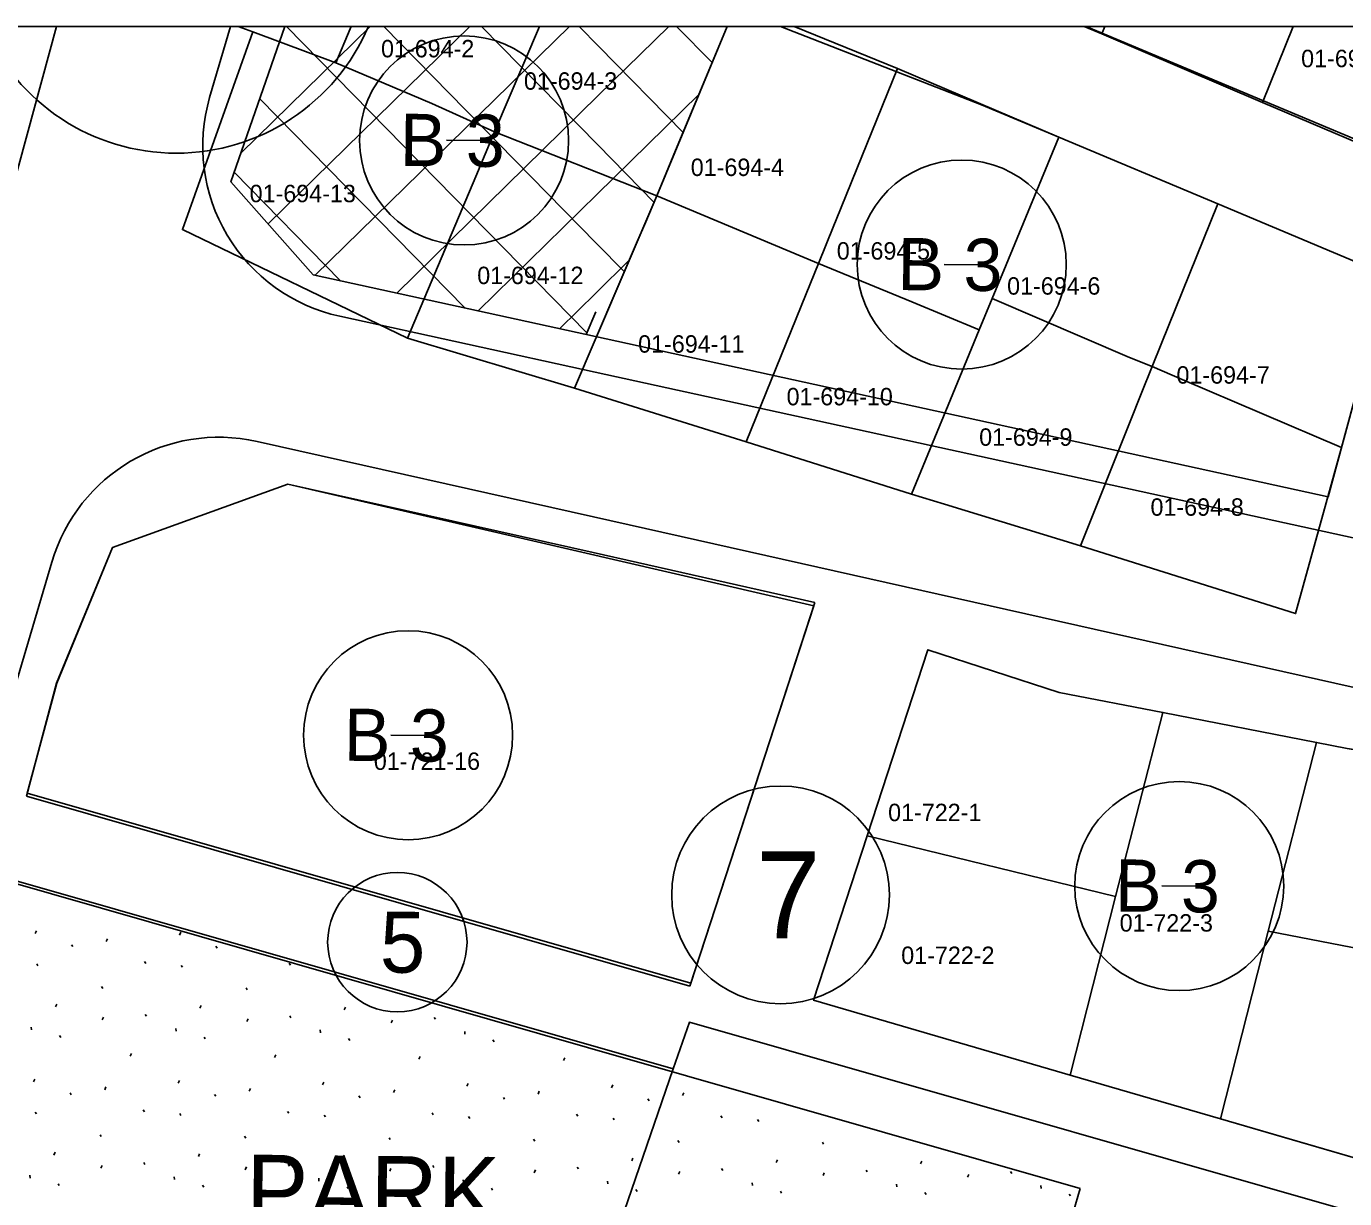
# Model space of a CAD drawing. Extents: x 413946 to 415528, y 4453939 to 4454944.
# Drawn here: x 414848.2 to 414923.9, y 4454876.7 to 4454944 of the extents above; entities that cross this region are included whole.
import ezdxf

# ---------------------------------------------------------------- set-up
doc = ezdxf.new("R2010")
doc.units = 0
for name, color, linetype in [('0_KADASTRO', 7, 'Continuous'), ('0_ÇERÇEVE', 7, 'Continuous'), ('Level 27', 7, 'Continuous'), ('Level 28', 7, 'Continuous'), ('Level 29', 7, 'Continuous'), ('Level 32', 7, 'Continuous'), ('Level 34', 7, 'Continuous'), ('Level 41', 7, 'Continuous'), ('Level 57', 7, 'Continuous'), ('Level 58', 7, 'Continuous'), ('Level 62', 7, 'Continuous')]:
    doc.layers.add(name, color=color, linetype=linetype)

msp = doc.modelspace()

# ---------------------------------------------------------------- linework, layer by layer
at = {"layer": '0_KADASTRO'}
for points in [[(414860.364, 4454943.957), (414866.847, 4454943.957)], [(414866.847, 4454943.957), (414866.79, 4454943.82), (414865.97, 4454941.86), (414861.203, 4454943.643), (414860.364, 4454943.957)], [(414877.673, 4454943.957), (414875.09, 4454937.91), (414871.48, 4454939.52), (414865.97, 4454941.86), (414866.79, 4454943.82), (414866.847, 4454943.957)], [(414866.847, 4454943.957), (414877.673, 4454943.957)], [(414888.433, 4454943.957), (414885.34, 4454936.5), (414884.4, 4454934.22), (414875.09, 4454937.91), (414877.673, 4454943.957)], [(414877.673, 4454943.957), (414888.433, 4454943.957)], [(414892.279, 4454943.957), (414898.22, 4454941.53), (414894.703, 4454932.849), (414894.57, 4454932.52), (414893.69, 4454930.35), (414884.4, 4454934.22), (414885.34, 4454936.5), (414888.433, 4454943.957)], [(414888.433, 4454943.957), (414892.279, 4454943.957)], [(414908.941, 4454943.957), (414910.12, 4454943.957)], [(414910.12, 4454943.957), (414909.95, 4454943.53), (414908.941, 4454943.957)], [(414920.933, 4454943.957), (414919.16, 4454939.59), (414909.95, 4454943.53), (414910.12, 4454943.957)], [(414910.12, 4454943.957), (414920.933, 4454943.957)], [(414930.592, 4454943.957), (414928.18, 4454935.75), (414919.16, 4454939.59), (414920.933, 4454943.957)], [(414920.933, 4454943.957), (414930.592, 4454943.957)]]:
    msp.add_lwpolyline(points, dxfattribs=at)
for points in [[(414861.203, 4454943.643), (414865.97, 4454941.86), (414871.48, 4454939.52), (414875.09, 4454937.91), (414874.01, 4454935.33), (414870.09, 4454926.06), (414857.163, 4454932.29)], [(414893.69, 4454930.35), (414894.57, 4454932.52), (414894.703, 4454932.849), (414898.22, 4454941.53), (414907.48, 4454937.59), (414904.45, 4454930.265), (414903.65, 4454928.33), (414902.9, 4454926.53), (414899.03, 4454928.14)], [(414870.09, 4454926.06), (414874.01, 4454935.33), (414875.09, 4454937.91), (414884.4, 4454934.22), (414883.71, 4454932.61), (414883.299, 4454931.65), (414879.68, 4454923.19)], [(414903.65, 4454928.33), (414904.45, 4454930.265), (414907.48, 4454937.59), (414916.6, 4454933.76), (414913.36, 4454925.72), (414912.83, 4454924.43), (414911.54, 4454924.95)], [(414879.68, 4454923.19), (414883.299, 4454931.65), (414883.71, 4454932.61), (414884.4, 4454934.22), (414893.69, 4454930.35), (414892.98, 4454928.61), (414889.52, 4454920.11)], [(414912.83, 4454924.43), (414913.36, 4454925.72), (414916.6, 4454933.76), (414926.39, 4454929.66), (414923.71, 4454919.79), (414914.56, 4454923.69)], [(414889.52, 4454920.11), (414892.98, 4454928.61), (414893.69, 4454930.35), (414899.03, 4454928.14), (414902.9, 4454926.53), (414902.47, 4454925.47), (414899.02, 4454917.11)], [(414899.02, 4454917.11), (414902.47, 4454925.47), (414902.9, 4454926.53), (414903.65, 4454928.33), (414911.54, 4454924.95), (414912.83, 4454924.43), (414912.2, 4454922.86), (414911.57, 4454921.27), (414908.72, 4454914.14), (414900.92, 4454916.53)], [(414908.72, 4454914.14), (414911.57, 4454921.27), (414912.2, 4454922.86), (414912.83, 4454924.43), (414914.56, 4454923.69), (414923.71, 4454919.79), (414921.07, 4454910.25)], [(414848.25, 4454899.93), (414849.95, 4454906.25), (414853.15, 4454914.04), (414863.21, 4454917.68), (414893.41, 4454910.7), (414886.35, 4454889.02)], [(414896.47, 4454897.48), (414899.95, 4454908.17), (414907.5, 4454905.71), (414913.45, 4454904.57), (414910.74, 4454894)], [(414908.13, 4454883.75), (414910.74, 4454894), (414913.45, 4454904.57), (414922.27, 4454902.85), (414919.5, 4454892.01), (414916.76, 4454881.24)], [(414919.5, 4454892.01), (414922.27, 4454902.85), (414924.03, 4454902.51), (414925.17, 4454902.321), (414936.11, 4454900.51), (414934.56, 4454891.58), (414934.14, 4454889.18), (414922.56, 4454891.42)], [(414896.47, 4454897.48), (414910.74, 4454894), (414908.13, 4454883.75), (414893.4, 4454888.05)], [(414878.196, 4454863.324), (414885.347, 4454884.107), (414846.96, 4454895.1), (414841.34, 4454874.1)], [(414916.76, 4454881.24), (414919.5, 4454892.01), (414922.56, 4454891.42), (414934.14, 4454889.18), (414933.87, 4454887.63), (414931.15, 4454877.05), (414919.83, 4454880.35)], [(414877.5, 4454861.3), (414878.196, 4454863.324), (414885.347, 4454884.107), (414886.27, 4454886.79), (414930.26, 4454874.19), (414929.38, 4454871.37), (414926.98, 4454862.597), (414925.935, 4454858.778), (414923.55, 4454850.06), (414922.44, 4454848.41)]]:
    msp.add_lwpolyline(points, close=True, dxfattribs=at)
at = {"layer": '0_ÇERÇEVE'}
msp.add_lwpolyline([(413945.566, 4454943.957), (415494.137, 4454943.957), (415494.137, 4453939.478), (413945.566, 4453939.478)], close=True, dxfattribs=at)
at = {"layer": 'Level 27'}
for points in [[(414928.228, 4454935.914), (414909.051, 4454943.957)], [(414903.047, 4454939.451), (414907.48, 4454937.59), (414916.6, 4454933.76), (414926.39, 4454929.66), (414922.938, 4454916.947)], [(414893.4, 4454888.05), (414896.47, 4454897.48), (414899.95, 4454908.17)], [(414899.95, 4454908.17), (414907.5, 4454905.71), (414913.45, 4454904.57), (414922.27, 4454902.85), (414924.03, 4454902.51), (414936.11, 4454900.51), (414934.56, 4454891.58), (414934.14, 4454889.18), (414933.87, 4454887.63), (414931.15, 4454877.05)], [(414931.15, 4454877.05), (414916.76, 4454881.24), (414908.13, 4454883.75), (414893.4, 4454888.05)]]:
    msp.add_lwpolyline(points, dxfattribs=at)
at = {"layer": 'Level 28'}
for p, q in [((414880.483, 4454890.528), (414848.213, 4454899.772)), ((414846.92, 4454894.941), (414880.424, 4454885.344)), ((414886.303, 4454888.861), (414880.483, 4454890.528)), ((414880.424, 4454885.344), (414880.424, 4454885.344)), ((414880.424, 4454885.344), (414880.424, 4454885.344)), ((414880.424, 4454885.344), (414908.708, 4454877.242)), ((414908.708, 4454877.242), (414902.49, 4454856.223))]:
    msp.add_line(p, q, dxfattribs=at)
at = {"layer": 'Level 29'}
for p, q in [((414880.884, 4454926.148), (414864.665, 4454929.696)), ((414922.938, 4454916.947), (414880.884, 4454926.148))]:
    msp.add_line(p, q, dxfattribs=at)
for points in [[(414864.665, 4454929.696), (414859.95, 4454935.035), (414863.046, 4454943.957)], [(414891.504, 4454943.957), (414903.047, 4454939.451)], [(414848.213, 4454899.772), (414849.945, 4454906.245), (414853.145, 4454914.043), (414863.212, 4454917.68)], [(414863.212, 4454917.68), (414880.745, 4454913.747)], [(414880.745, 4454913.747), (414880.745, 4454913.747)], [(414880.745, 4454913.747), (414880.745, 4454913.747)], [(414880.745, 4454913.747), (414893.474, 4454910.891)], [(414893.474, 4454910.891), (414889.814, 4454899.647), (414886.303, 4454888.861)]]:
    msp.add_lwpolyline(points, dxfattribs=at)
at = {"layer": 'Level 32'}
for p, q in [((414874.335, 4454937.398), (414872.335, 4454937.418)), ((414902.903, 4454930.271), (414900.903, 4454930.292)), ((414871.122, 4454903.251), (414869.122, 4454903.272)), ((414915.391, 4454894.593), (414913.391, 4454894.614))]:
    msp.add_line(p, q, dxfattribs=at)
for centre in [(414873.335, 4454937.408), (414901.903, 4454930.282), (414870.122, 4454903.262), (414914.391, 4454894.604)]:
    msp.add_circle(centre, 6, dxfattribs=at)
at = {"layer": 'Level 34'}
for p, q in [((414860.522, 4454936.682), (414867.947, 4454943.957)), ((414862.087, 4454932.615), (414873.662, 4454943.957)), ((414880.379, 4454926.359), (414863.137, 4454943.957)), ((414864.794, 4454929.668), (414879.379, 4454943.957)), ((414880.945, 4454931.497), (414868.737, 4454943.957)), ((414881.008, 4454937.148), (414874.337, 4454943.957)), ((414881.072, 4454942.797), (414879.936, 4454943.957)), ((414881.04, 4454939.985), (414885.094, 4454943.957)), ((414887.572, 4454941.878), (414885.536, 4454943.957)), ((414885.908, 4454937.861), (414881.072, 4454942.797)), ((414873.376, 4454927.79), (414861.605, 4454939.804)), ((414869.466, 4454928.646), (414881.04, 4454939.985)), ((414880.976, 4454934.323), (414886.81, 4454940.038)), ((414884.241, 4454933.848), (414881.008, 4454937.148)), ((414866.248, 4454929.35), (414860.14, 4454935.584)), ((414874.138, 4454927.624), (414880.976, 4454934.323)), ((414880.976, 4454934.323), (414880.976, 4454934.323)), ((414880.976, 4454934.323), (414880.976, 4454934.323)), ((414880.976, 4454934.323), (414880.976, 4454934.323)), ((414880.976, 4454934.323), (414880.976, 4454934.323)), ((414880.945, 4454931.497), (414880.945, 4454931.497)), ((414880.945, 4454931.497), (414880.945, 4454931.497)), ((414880.945, 4454931.497), (414880.945, 4454931.497)), ((414882.539, 4454929.87), (414880.945, 4454931.497)), ((414880.913, 4454928.66), (414882.821, 4454930.53)), ((414878.811, 4454926.601), (414880.913, 4454928.66)), ((414880.913, 4454928.66), (414880.913, 4454928.66)), ((414880.913, 4454928.66), (414880.913, 4454928.66)), ((414880.913, 4454928.66), (414880.913, 4454928.66))]:
    msp.add_line(p, q, dxfattribs=at)
at = {"layer": 'Level 41'}
for p, q in [((414848.711, 4454891.874), (414848.783, 4454892.034)), ((414857.004, 4454891.789), (414857.076, 4454891.949)), ((414850.8, 4454891.237), (414850.87, 4454891.13)), ((414852.79, 4454891.425), (414852.863, 4454891.584)), ((414859.093, 4454891.152), (414859.163, 4454891.045)), ((414854.998, 4454890.265), (414855.068, 4454890.157)), ((414848.803, 4454890.136), (414848.873, 4454890.029)), ((414857.095, 4454890.051), (414857.165, 4454889.944)), ((414863.291, 4454890.18), (414863.361, 4454890.072)), ((414852.528, 4454888.837), (414852.597, 4454888.729)), ((414860.82, 4454888.752), (414860.89, 4454888.644)), ((414869.18, 4454888.565), (414869.183, 4454888.56)), ((414849.875, 4454887.671), (414849.947, 4454887.829)), ((414855.034, 4454887.234), (414855.104, 4454887.127)), ((414858.167, 4454887.586), (414858.24, 4454887.745)), ((414866.46, 4454887.501), (414866.532, 4454887.66)), ((414848.492, 4454886.51), (414848.508, 4454886.35)), ((414852.566, 4454886.915), (414852.64, 4454887.074)), ((414856.784, 4454886.425), (414856.8, 4454886.265)), ((414860.858, 4454886.83), (414860.932, 4454886.989)), ((414863.327, 4454887.149), (414863.397, 4454887.042)), ((414869.151, 4454886.745), (414869.225, 4454886.904)), ((414871.619, 4454887.065), (414871.689, 4454886.957)), ((414850.117, 4454886.024), (414850.186, 4454885.916)), ((414858.409, 4454885.939), (414858.478, 4454885.831)), ((414865.077, 4454886.341), (414865.093, 4454886.18)), ((414866.702, 4454885.854), (414866.771, 4454885.746)), ((414873.369, 4454886.256), (414873.386, 4454886.095)), ((414874.994, 4454885.769), (414875.063, 4454885.661)), ((414854.161, 4454884.838), (414854.234, 4454884.997)), ((414862.453, 4454884.753), (414862.527, 4454884.913)), ((414870.746, 4454884.668), (414870.82, 4454884.828)), ((414879.038, 4454884.584), (414879.112, 4454884.743)), ((414848.624, 4454883.365), (414848.696, 4454883.524)), ((414856.917, 4454883.28), (414856.989, 4454883.439)), ((414850.713, 4454882.727), (414850.783, 4454882.621)), ((414852.703, 4454882.915), (414852.776, 4454883.074)), ((414859.006, 4454882.642), (414859.075, 4454882.536)), ((414860.996, 4454882.83), (414861.068, 4454882.989)), ((414865.209, 4454883.195), (414865.281, 4454883.354)), ((414869.288, 4454882.745), (414869.361, 4454882.904)), ((414873.502, 4454883.11), (414873.574, 4454883.269)), ((414877.581, 4454882.66), (414877.653, 4454882.82)), ((414881.795, 4454883.025), (414881.866, 4454883.185)), ((414885.873, 4454882.575), (414885.946, 4454882.735)), ((414867.298, 4454882.558), (414867.368, 4454882.451)), ((414875.591, 4454882.473), (414875.661, 4454882.366)), ((414883.883, 4454882.388), (414883.953, 4454882.281)), ((414848.716, 4454881.627), (414848.785, 4454881.519)), ((414854.911, 4454881.755), (414854.981, 4454881.648)), ((414857.008, 4454881.542), (414857.078, 4454881.434)), ((414863.204, 4454881.67), (414863.274, 4454881.563)), ((414865.301, 4454881.457), (414865.371, 4454881.349)), ((414871.496, 4454881.586), (414871.566, 4454881.478)), ((414873.593, 4454881.372), (414873.663, 4454881.264)), ((414879.789, 4454881.501), (414879.859, 4454881.393)), ((414881.886, 4454881.287), (414881.956, 4454881.179)), ((414888.081, 4454881.416), (414888.151, 4454881.308)), ((414890.178, 4454881.202), (414890.248, 4454881.095)), ((414852.44, 4454880.328), (414852.51, 4454880.22)), ((414860.733, 4454880.243), (414860.803, 4454880.135)), ((414869.026, 4454880.158), (414869.096, 4454880.05)), ((414877.318, 4454880.073), (414877.388, 4454879.965)), ((414885.611, 4454879.988), (414885.681, 4454879.88)), ((414893.903, 4454879.903), (414893.973, 4454879.795)), ((414849.787, 4454879.162), (414849.86, 4454879.32)), ((414858.08, 4454879.077), (414858.153, 4454879.235)), ((414866.373, 4454878.992), (414866.445, 4454879.15)), ((414874.665, 4454878.907), (414874.738, 4454879.065)), ((414882.958, 4454878.822), (414883.03, 4454878.98)), ((414891.25, 4454878.737), (414891.323, 4454878.895)), ((414852.479, 4454878.405), (414852.552, 4454878.564)), ((414854.947, 4454878.725), (414855.017, 4454878.617)), ((414860.771, 4454878.32), (414860.845, 4454878.479)), ((414863.24, 4454878.64), (414863.31, 4454878.532)), ((414869.064, 4454878.235), (414869.138, 4454878.395)), ((414871.532, 4454878.555), (414871.602, 4454878.447)), ((414877.357, 4454878.15), (414877.43, 4454878.31)), ((414879.825, 4454878.47), (414879.895, 4454878.362)), ((414885.649, 4454878.066), (414885.723, 4454878.225)), ((414888.117, 4454878.385), (414888.187, 4454878.278)), ((414893.942, 4454877.981), (414894.015, 4454878.14)), ((414896.41, 4454878.3), (414896.48, 4454878.193)), ((414899.543, 4454878.652), (414899.615, 4454878.811)), ((414904.703, 4454878.216), (414904.773, 4454878.108)), ((414848.404, 4454878.001), (414848.421, 4454877.841)), ((414850.03, 4454877.514), (414850.098, 4454877.406)), ((414856.697, 4454877.916), (414856.713, 4454877.756)), ((414858.322, 4454877.429), (414858.391, 4454877.321)), ((414864.99, 4454877.831), (414865.006, 4454877.671)), ((414866.615, 4454877.344), (414866.684, 4454877.237)), ((414873.282, 4454877.746), (414873.299, 4454877.586)), ((414881.575, 4454877.661), (414881.591, 4454877.501)), ((414889.867, 4454877.576), (414889.884, 4454877.416)), ((414898.16, 4454877.491), (414898.176, 4454877.331)), ((414902.234, 4454877.896), (414902.308, 4454878.055)), ((414906.452, 4454877.407), (414906.469, 4454877.246)), ((414874.907, 4454877.259), (414874.976, 4454877.152)), ((414883.2, 4454877.175), (414883.269, 4454877.067)), ((414891.492, 4454877.09), (414891.561, 4454876.982)), ((414899.785, 4454877.005), (414899.854, 4454876.897)), ((414908.078, 4454876.92), (414908.146, 4454876.812))]:
    msp.add_line(p, q, dxfattribs=at)
at = {"layer": 'Level 57'}
for q in [(414880.339, 4454926.267), (414880.9, 4454927.562), (414880.9, 4454927.562), (414880.9, 4454927.562), (414880.9, 4454927.562)]:
    msp.add_line((414880.9, 4454927.562), q, dxfattribs=at)
msp.add_lwpolyline([(414888.433, 4454943.957), (414884.4, 4454934.22), (414880.941, 4454926.136)], dxfattribs=at)
at = {"layer": 'Level 58'}
msp.add_lwpolyline([(414867.847, 4454943.957), (414845.781, 4454943.957)], dxfattribs=at)
for centre, radius in [((414891.504, 4454894.095), 6.25), ((414869.504, 4454891.385), 4)]:
    msp.add_circle(centre, radius, dxfattribs=at)
msp.add_arc((414856.814, 4454948.675), 12, 203.15528, 336.84472, dxfattribs=at)
at = {"layer": 'Level 62'}
for p, q in [((414849.946, 4454943.957), (414844.272, 4454923.167)), ((414859.926, 4454943.957), (414858.729, 4454939.866)), ((414880.861, 4454924.107), (414866.197, 4454927.315)), ((414938.85, 4454911.419), (414880.861, 4454924.107))]:
    msp.add_line(p, q, dxfattribs=at)
for points in [[(414861.448, 4454920.126), (414880.768, 4454915.792)], [(414880.768, 4454915.792), (414880.768, 4454915.792)], [(414880.768, 4454915.792), (414880.768, 4454915.792)], [(414880.768, 4454915.792), (414880.768, 4454915.792)], [(414880.768, 4454915.792), (414935.266, 4454903.567)], [(414849.67, 4454913.204), (414833.66, 4454859.052)]]:
    msp.add_lwpolyline(points, dxfattribs=at)
for centre, start, end in [((414868.334, 4454937.084), 163.84145, 257.65956), ((414859.259, 4454910.368), 77.35693, 163.52968)]:
    msp.add_arc(centre, 10, start, end, dxfattribs=at)

# ---------------------------------------------------------------- texts
at = {"layer": '0_KADASTRO'}
for s, p in [('01-694-2', (414868.568, 4454942.178)), ('01-696-7', (414921.388, 4454941.614)), ('01-694-3', (414876.773, 4454940.32)), ('01-694-4', (414886.348, 4454935.366)), ('01-694-13', (414861.025, 4454933.861)), ('01-694-5', (414894.731, 4454930.567)), ('01-694-12', (414874.09, 4454929.16)), ('01-694-6', (414904.509, 4454928.555)), ('01-694-11', (414883.328, 4454925.224)), ('01-694-7', (414914.23, 4454923.446)), ('01-694-10', (414891.85, 4454922.202)), ('01-694-9', (414902.905, 4454919.88)), ('01-694-8', (414912.74, 4454915.862)), ('01-721-16', (414868.155, 4454901.272)), ('01-722-1', (414897.678, 4454898.33)), ('01-722-3', (414910.971, 4454891.99)), ('01-722-2', (414898.43, 4454890.13))]:
    msp.add_text(s, height=1, dxfattribs=at).set_placement(p)
at = {"layer": 'Level 32'}
for p in [(414869.636, 4454935.946), (414898.203, 4454928.819), (414866.423, 4454901.799), (414910.692, 4454893.141)]:
    msp.add_text('B 3', height=3, rotation=359.4141, dxfattribs=at).set_placement(p)
at = {"layer": 'Level 41'}
msp.add_text('PARK', height=4, rotation=359.4136, dxfattribs=at).set_placement((414860.8, 4454875.19))
at = {"layer": 'Level 58'}
msp.add_text('7', height=5, dxfattribs=at).set_placement((414890.086, 4454891.595))
msp.add_text('5', height=3.5, rotation=359.4136, dxfattribs=at).set_placement((414868.494, 4454889.645))

doc.saveas('drawing.dxf')
